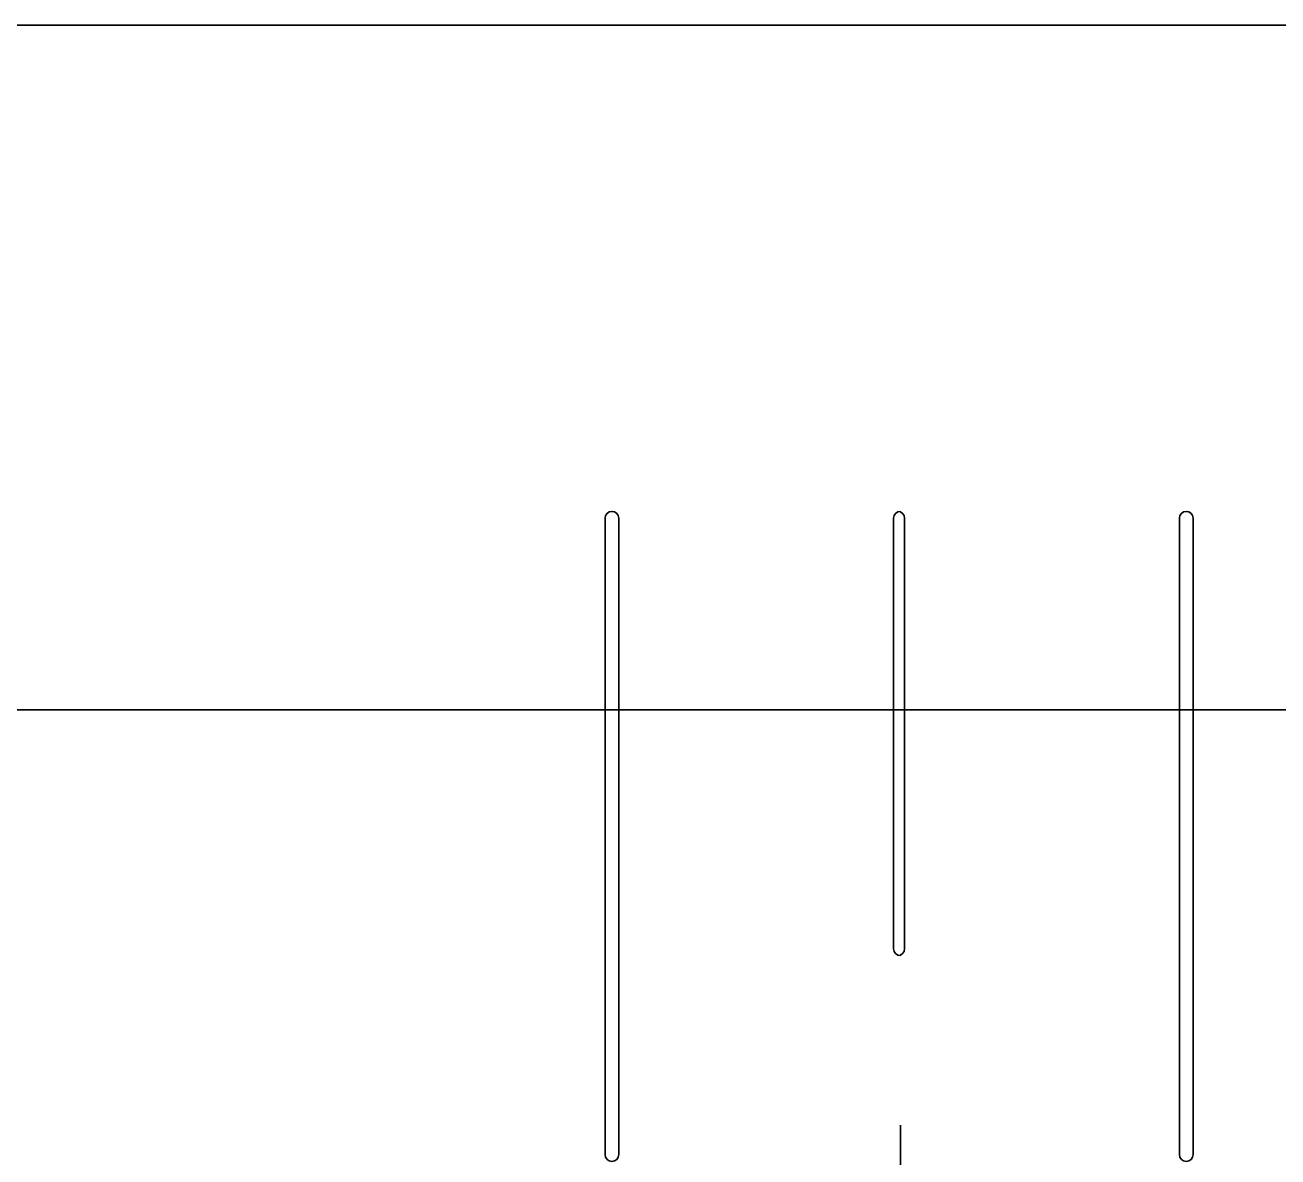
# Model space of a CAD drawing. Extents: x -264205 to -263659, y -1242401 to -1242060.
# Drawn here: x -263855.152 to -263850.587, y -1242086.765 to -1242082.64 of the extents above; entities that cross this region are included whole.
import ezdxf

# ---------------------------------------------------------------- set-up
doc = ezdxf.new("R2010")
doc.units = 0
doc.layers.add('RAM_NA_TLAC_12xA4_1-250', color=7, linetype='Continuous')
doc.layers.add('SITUACIA_DSP_2D', color=7, linetype='Continuous')

msp = doc.modelspace()

# ---------------------------------------------------------------- linework, layer by layer
at = {"layer": 'RAM_NA_TLAC_12xA4_1-250'}
msp.add_lwpolyline([(-263980.2898, -1242085.136), (-263770.2898, -1242085.136), (-263770.2898, -1242307.886), (-263980.2898, -1242307.886)], close=True, dxfattribs=at)
at = {"layer": 'SITUACIA_DSP_2D'}
for p, q in [((-263788.1428, -1242082.6399), (-263924.1428, -1242082.6399)), ((-263853.0389, -1242086.7564), (-263853.0389, -1242084.4373)), ((-263852.9889, -1242086.7564), (-263852.9889, -1242084.4373)), ((-263851.9877, -1242086.0064), (-263851.9877, -1242084.4373)), ((-263851.9477, -1242086.0064), (-263851.9477, -1242084.4373)), ((-263850.9466, -1242086.7564), (-263850.9466, -1242084.4373)), ((-263850.8966, -1242086.7564), (-263850.8966, -1242084.4373)), ((-263851.9627, -1242086.6486), (-263851.9627, -1242088.3184))]:
    msp.add_line(p, q, dxfattribs=at)
for centre, start, end in [((-263853.0139, -1242084.4373), 0, 180), ((-263851.9627, -1242084.4373), 90, 180), ((-263851.9727, -1242084.4373), 0, 90), ((-263850.9216, -1242084.4373), 0, 180), ((-263851.9627, -1242086.0064), 180, 270), ((-263851.9727, -1242086.0064), 270, 0), ((-263853.0139, -1242086.7564), 180, 0), ((-263850.9216, -1242086.7564), 180, 0)]:
    msp.add_arc(centre, 0.025, start, end, dxfattribs=at)

doc.saveas('drawing.dxf')
